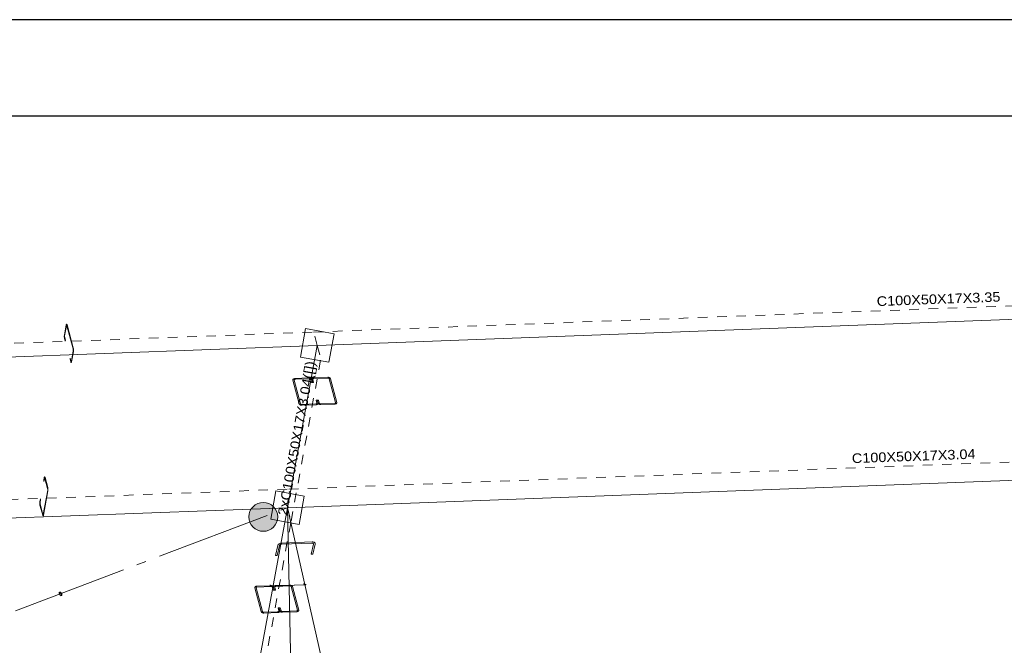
# Model space of a CAD drawing. Header units: millimetres. Extents: x 10 to 1250, y -62 to 528.
# Tile 488 of 656: x 546.74 to 556.98, y 521.41 to 527.91. Entities that reach past the tile are written whole.
import ezdxf
from ezdxf.enums import TextEntityAlignment as Align

# ---------------------------------------------------------------- set-up
doc = ezdxf.new("R2010")
doc.units = ezdxf.units.MM
doc.header["$LTSCALE"] = 0.05
for name, pattern in [('ACAD_ISO04W100', [30.5, 24, -3, 0.5, -3]), ('CYPE_PUNTO', [0.075, 0, -0.075]), ('CYPE_RAYAPUNTO', [0.4125, 0.2025, -0.105, 0, -0.105])]:
    doc.linetypes.add(name, pattern=pattern)
for name, color, linetype, lineweight in [('ARTICULACOES_EM_EXTREMOS', 7, 'Continuous', 9), ('BARRAS_DE_ACO', 7, 'Continuous', 9), ('NOS', 152, 'Continuous', 9), ('REFERENCIA_DAS_BARRAS', 2, 'Continuous', 9)]:
    doc.layers.add(name, color=color, linetype=linetype, lineweight=lineweight)
doc.layers.add('DIAGONAIS', color=7, linetype='Continuous')
doc.layers.add('FOLHA_PADRÃO', color=7, linetype='Continuous')
doc.styles.add('CYPETXT', font='arial.ttf', dxfattribs={"height": 0.2})

# ---------------------------------------------------------------- blocks, each defined once
blk = doc.blocks.new('A1EST. 1500')
at = {"layer": 'FOLHA_PADRÃO', "color": 1, "linetype": 'Continuous'}
blk.add_line((150.008, 59.4), (0, 59.4), dxfattribs=at)
at = {"layer": 'FOLHA_PADRÃO', "color": 6, "linetype": 'Continuous'}
blk.add_lwpolyline([(149, 58.4), (149, 1), (1, 1), (1, 58.4), (149, 58.4)], dxfattribs=at)

msp = doc.modelspace()

# ---------------------------------------------------------------- hatches: boundary and pattern name
at = {"layer": 'ARTICULACOES_EM_EXTREMOS'}
h = msp.add_hatch(color=256, dxfattribs=at)
edge = h.paths.add_edge_path()
edge.add_arc((549.2762, 522.7402), 0.15, 0, 360)

# ---------------------------------------------------------------- linework, layer by layer
msp.add_circle((549.2762, 522.7402), 0.15, dxfattribs=at)
at = {"layer": 'BARRAS_DE_ACO', "linetype": 'CYPE_RAYAPUNTO'}
for p, q in [((549.7999, 524.6613), (562.8074, 525.1496)), ((537.0924, 524.1844), (549.7999, 524.6613)), ((549.5653, 522.6965), (549.8745, 524.3829)), ((549.5411, 523.0285), (562.5485, 523.5168)), ((536.8335, 522.5516), (549.5411, 523.0285)), ((548.8228, 518.6468), (549.5653, 522.6965))]:
    msp.add_line(p, q, dxfattribs=at)
at = {"layer": 'BARRAS_DE_ACO'}
for p, q in [((549.8372, 524.5221), (562.8447, 525.0103)), ((537.1297, 524.0452), (549.8372, 524.5221)), ((549.528, 522.8357), (549.8372, 524.5221)), ((549.528, 522.8357), (562.5355, 523.3239)), ((536.8204, 522.3587), (549.528, 522.8357)), ((548.7855, 518.786), (549.528, 522.8357)), ((549.6083, 518.8118), (549.528, 522.8357)), ((549.9796, 520.8366), (549.528, 522.8357))]:
    msp.add_line(p, q, dxfattribs=at)
at = {"layer": 'BARRAS_DE_ACO', "linetype": 'CYPE_PUNTO'}
for p, q in [((549.8372, 524.5221), (549.7999, 524.6613)), ((549.8372, 524.5221), (549.7999, 524.6613)), ((549.8372, 524.5221), (549.8745, 524.3829)), ((549.528, 522.8357), (549.5411, 523.0285)), ((549.528, 522.8357), (549.5411, 523.0285)), ((549.528, 522.8357), (549.5653, 522.6965)), ((549.528, 522.8357), (549.5653, 522.6965))]:
    msp.add_line(p, q, dxfattribs=at)
at = {"layer": 'BARRAS_DE_ACO', "linetype": 'ACAD_ISO04W100'}
msp.add_line((537.7243, 518.3578), (549.528, 522.8357), dxfattribs=at)
at = {"layer": 'BARRAS_DE_ACO'}
for points in [[(547.299, 524.4677), (547.2993, 524.4697), (547.2995, 524.4721), (547.2996, 524.4746), (547.2995, 524.4772), (547.2994, 524.4798), (547.2991, 524.4823), (547.2987, 524.4846), (547.2983, 524.4866), (547.2337, 524.7278), (547.2332, 524.7294), (547.2326, 524.7306), (547.232, 524.7313), (547.2314, 524.7315), (547.2308, 524.7312), (547.2303, 524.7304), (547.2298, 524.7292), (547.2294, 524.7275), (547.2102, 524.6225), (547.2099, 524.6205), (547.2097, 524.6181), (547.2096, 524.6156), (547.2097, 524.613), (547.2098, 524.6104), (547.2101, 524.6079), (547.2104, 524.6056), (547.2109, 524.6036), (547.2186, 524.5749), (547.2168, 524.5653), (547.2091, 524.594), (547.2082, 524.598), (547.2075, 524.6026), (547.207, 524.6076), (547.2066, 524.6128), (547.2066, 524.618), (547.2067, 524.6231), (547.2071, 524.6277), (547.2077, 524.6318), (547.2269, 524.7368), (547.2277, 524.7402), (547.2286, 524.7427), (547.2297, 524.7443), (547.2309, 524.7449), (547.2321, 524.7445), (547.2333, 524.743), (547.2344, 524.7406), (547.2354, 524.7374), (547.3001, 524.4962), (547.301, 524.4922), (547.3017, 524.4876), (547.3022, 524.4826), (547.3026, 524.4774), (547.3026, 524.4722), (547.3025, 524.4671), (547.3021, 524.4625), (547.3015, 524.4584), (547.2823, 524.3534), (547.2815, 524.35), (547.2805, 524.3475), (547.2795, 524.3459), (547.2783, 524.3453), (547.2771, 524.3457), (547.2759, 524.3472), (547.2748, 524.3496), (547.2738, 524.3528), (547.2661, 524.3815), (547.2678, 524.3911), (547.2755, 524.3624), (547.276, 524.3608), (547.2766, 524.3596), (547.2772, 524.3589), (547.2778, 524.3587), (547.2784, 524.359), (547.2789, 524.3598), (547.2794, 524.361), (547.2798, 524.3627), (547.299, 524.4677)], [(549.6767, 523.9084), (549.6743, 523.9085), (549.672, 523.9089), (549.6697, 523.9096), (549.6677, 523.9106), (549.6658, 523.9118), (549.6644, 523.9133), (549.6633, 523.9148), (549.6626, 523.9165), (549.5971, 524.161), (549.5968, 524.1627), (549.5971, 524.1643), (549.5978, 524.1658), (549.5989, 524.1672), (549.6004, 524.1683), (549.6023, 524.1691), (549.6044, 524.1697), (549.6066, 524.17), (549.754, 524.1755), (549.7563, 524.1754), (549.7587, 524.175), (549.7609, 524.1743), (549.763, 524.1733), (549.7648, 524.1721), (549.7663, 524.1707), (549.7674, 524.1691), (549.7681, 524.1675), (549.7762, 524.1371), (549.7881, 524.1375), (549.7799, 524.1679), (549.7786, 524.1712), (549.7764, 524.1743), (549.7734, 524.1772), (549.7698, 524.1796), (549.7656, 524.1816), (549.7611, 524.183), (549.7564, 524.1838), (549.7517, 524.184), (549.6044, 524.1784), (549.5998, 524.1779), (549.5956, 524.1768), (549.592, 524.1751), (549.5889, 524.1728), (549.5867, 524.1702), (549.5853, 524.1671), (549.5848, 524.1639), (549.5852, 524.1606), (549.6508, 523.916), (549.6521, 523.9127), (549.6543, 523.9096), (549.6573, 523.9068), (549.6609, 523.9043), (549.665, 523.9023), (549.6696, 523.9009), (549.6743, 523.9001), (549.679, 523.9), (549.8263, 523.9055), (549.8309, 523.906), (549.835, 523.9071), (549.8387, 523.9089), (549.8417, 523.9111), (549.844, 523.9138), (549.8454, 523.9168), (549.8459, 523.92), (549.8455, 523.9233), (549.8373, 523.9537), (549.8255, 523.9533), (549.8336, 523.9229), (549.8339, 523.9212), (549.8336, 523.9196), (549.8329, 523.9181), (549.8318, 523.9168), (549.8303, 523.9156), (549.8284, 523.9148), (549.8263, 523.9142), (549.8241, 523.914), (549.6767, 523.9084)], [(549.8714, 523.9158), (549.8691, 523.9158), (549.8667, 523.9162), (549.8645, 523.9169), (549.8624, 523.9179), (549.8606, 523.9191), (549.8591, 523.9206), (549.858, 523.9221), (549.8573, 523.9238), (549.8492, 523.9542), (549.8373, 523.9537), (549.8455, 523.9233), (549.8468, 523.92), (549.849, 523.9169), (549.852, 523.9141), (549.8556, 523.9116), (549.8598, 523.9096), (549.8643, 523.9082), (549.869, 523.9074), (549.8737, 523.9073), (550.0211, 523.9128), (550.0256, 523.9133), (550.0298, 523.9144), (550.0334, 523.9162), (550.0365, 523.9184), (550.0387, 523.9211), (550.0401, 523.9241), (550.0406, 523.9273), (550.0402, 523.9306), (549.9747, 524.1752), (549.9733, 524.1785), (549.9711, 524.1816), (549.9681, 524.1845), (549.9645, 524.1869), (549.9604, 524.1889), (549.9558, 524.1903), (549.9511, 524.1911), (549.9464, 524.1913), (549.7991, 524.1857), (549.7945, 524.1852), (549.7904, 524.1841), (549.7867, 524.1824), (549.7837, 524.1801), (549.7814, 524.1775), (549.78, 524.1745), (549.7795, 524.1712), (549.7799, 524.1679), (549.7881, 524.1375), (549.7999, 524.1379), (549.7918, 524.1684), (549.7916, 524.17), (549.7918, 524.1716), (549.7925, 524.1731), (549.7936, 524.1745), (549.7951, 524.1756), (549.797, 524.1764), (549.7991, 524.177), (549.8013, 524.1773), (549.9487, 524.1828), (549.9511, 524.1827), (549.9534, 524.1823), (549.9557, 524.1816), (549.9577, 524.1806), (549.9596, 524.1794), (549.961, 524.178), (549.9621, 524.1764), (549.9628, 524.1748), (550.0284, 523.9302), (550.0286, 523.9285), (550.0283, 523.9269), (550.0276, 523.9254), (550.0265, 523.9241), (550.025, 523.923), (550.0231, 523.9221), (550.0211, 523.9215), (550.0188, 523.9213), (549.8714, 523.9158)], [(546.9836, 522.766), (546.984, 522.7645), (546.9846, 522.7634), (546.9851, 522.7627), (546.9856, 522.7625), (546.9862, 522.7628), (546.9867, 522.7635), (546.9871, 522.7647), (546.9874, 522.7662), (547.0336, 523.0181), (547.0339, 523.02), (547.0341, 523.0221), (547.0341, 523.0244), (547.0341, 523.0268), (547.0339, 523.0292), (547.0337, 523.0314), (547.0334, 523.0335), (547.033, 523.0353), (547.0047, 523.1407), (547.0043, 523.1422), (547.0037, 523.1433), (547.0032, 523.1439), (547.0027, 523.1441), (547.0021, 523.1439), (547.0016, 523.1431), (547.0012, 523.142), (547.0009, 523.1404), (546.9951, 523.1091), (546.9928, 523.1176), (546.9986, 523.1489), (546.9993, 523.152), (547.0002, 523.1543), (547.0011, 523.1557), (547.0022, 523.1563), (547.0033, 523.1559), (547.0043, 523.1546), (547.0054, 523.1524), (547.0063, 523.1494), (547.0346, 523.044), (547.0354, 523.0404), (547.0361, 523.0362), (547.0365, 523.0317), (547.0368, 523.027), (547.0369, 523.0222), (547.0368, 523.0176), (547.0364, 523.0134), (547.0359, 523.0097), (546.9897, 522.7577), (546.989, 522.7547), (546.9881, 522.7524), (546.9872, 522.7509), (546.9861, 522.7504), (546.985, 522.7508), (546.9839, 522.7521), (546.9829, 522.7543), (546.982, 522.7572), (546.9537, 522.8626), (546.9529, 522.8662), (546.9522, 522.8704), (546.9518, 522.8749), (546.9515, 522.8797), (546.9514, 522.8844), (546.9515, 522.889), (546.9519, 522.8932), (546.9524, 522.897), (546.9581, 522.9283), (546.9604, 522.9198), (546.9547, 522.8885), (546.9544, 522.8866), (546.9542, 522.8845), (546.9542, 522.8822), (546.9542, 522.8799), (546.9543, 522.8775), (546.9546, 522.8752), (546.9549, 522.8731), (546.9553, 522.8713), (546.9836, 522.766)], [(549.7976, 522.4559), (549.7978, 522.4583), (549.7973, 522.4606), (549.7961, 522.4626), (549.7942, 522.4644), (549.7918, 522.4658), (549.7888, 522.4668), (549.7855, 522.4674), (549.7819, 522.4675), (549.4666, 522.4557), (549.463, 522.4553), (549.4593, 522.4545), (549.4559, 522.4532), (549.4527, 522.4516), (549.45, 522.4496), (549.4478, 522.4475), (549.4462, 522.4451), (549.4453, 522.4427), (549.4211, 522.3384), (549.4025, 522.3377), (549.4267, 522.442), (549.4285, 522.4468), (549.4317, 522.4515), (549.4361, 522.4559), (549.4416, 522.4598), (549.4479, 522.463), (549.4549, 522.4655), (549.4621, 522.4672), (549.4695, 522.4679), (549.7848, 522.4798), (549.7919, 522.4796), (549.7985, 522.4784), (549.8044, 522.4764), (549.8093, 522.4736), (549.8131, 522.47), (549.8155, 522.4659), (549.8166, 522.4614), (549.8162, 522.4566), (549.792, 522.3523), (549.7734, 522.3516), (549.7976, 522.4559)], [(549.2808, 521.7494), (549.2785, 521.7494), (549.2761, 521.7498), (549.2739, 521.7505), (549.2718, 521.7515), (549.27, 521.7528), (549.2685, 521.7542), (549.2674, 521.7557), (549.2667, 521.7574), (549.2012, 522.002), (549.201, 522.0036), (549.2012, 522.0052), (549.2019, 522.0067), (549.203, 522.0081), (549.2045, 522.0092), (549.2064, 522.0101), (549.2085, 522.0106), (549.2107, 522.0109), (549.3581, 522.0164), (549.3605, 522.0163), (549.3628, 522.0159), (549.3651, 522.0152), (549.3671, 522.0142), (549.369, 522.013), (549.3704, 522.0116), (549.3715, 522.01), (549.3722, 522.0084), (549.3804, 521.978), (549.3922, 521.9784), (549.384, 522.0088), (549.3827, 522.0121), (549.3805, 522.0152), (549.3775, 522.0181), (549.3739, 522.0205), (549.3698, 522.0225), (549.3652, 522.0239), (549.3605, 522.0247), (549.3558, 522.0249), (549.2085, 522.0193), (549.2039, 522.0188), (549.1998, 522.0177), (549.1961, 522.016), (549.1931, 522.0138), (549.1908, 522.0111), (549.1894, 522.0081), (549.1889, 522.0048), (549.1893, 522.0015), (549.2549, 521.7569), (549.2562, 521.7537), (549.2584, 521.7505), (549.2614, 521.7477), (549.265, 521.7452), (549.2692, 521.7433), (549.2737, 521.7419), (549.2784, 521.7411), (549.2831, 521.7409), (549.4304, 521.7464), (549.435, 521.7469), (549.4392, 521.7481), (549.4428, 521.7498), (549.4459, 521.752), (549.4481, 521.7547), (549.4495, 521.7577), (549.45, 521.7609), (549.4496, 521.7643), (549.4414, 521.7947), (549.4296, 521.7942), (549.4378, 521.7638), (549.438, 521.7621), (549.4377, 521.7605), (549.437, 521.759), (549.4359, 521.7577), (549.4344, 521.7566), (549.4325, 521.7557), (549.4304, 521.7551), (549.4282, 521.7549), (549.2808, 521.7494)], [(549.7145, 522.0376), (549.7151, 522.0373), (549.7148, 522.0369), (549.7136, 522.0366), (549.7115, 522.0362), (549.7087, 522.0359), (549.7051, 522.0356), (549.7011, 522.0353), (549.6966, 522.0351), (549.4006, 522.024), (549.396, 522.0238), (549.3913, 522.0238), (549.3867, 522.0238), (549.3825, 522.0239), (549.3788, 522.024), (549.3757, 522.0242), (549.3733, 522.0245), (549.3718, 522.0248), (549.3518, 522.0309), (549.344, 522.0306), (549.364, 522.0245), (549.366, 522.0241), (549.3692, 522.0237), (549.3733, 522.0234), (549.3783, 522.0233), (549.3839, 522.0232), (549.39, 522.0232), (549.3962, 522.0232), (549.4024, 522.0234), (549.6984, 522.0345), (549.7044, 522.0348), (549.7098, 522.0352), (549.7145, 522.0356), (549.7183, 522.036), (549.7211, 522.0365), (549.7227, 522.037), (549.7231, 522.0375), (549.7223, 522.0379), (549.7023, 522.044), (549.6945, 522.0437), (549.7145, 522.0376)], [(549.4755, 521.7567), (549.4732, 521.7568), (549.4708, 521.7572), (549.4686, 521.7579), (549.4665, 521.7588), (549.4647, 521.7601), (549.4632, 521.7615), (549.4621, 521.7631), (549.4614, 521.7647), (549.4533, 521.7951), (549.4414, 521.7947), (549.4496, 521.7643), (549.4509, 521.761), (549.4531, 521.7578), (549.4561, 521.755), (549.4597, 521.7525), (549.4639, 521.7506), (549.4684, 521.7492), (549.4731, 521.7484), (549.4778, 521.7482), (549.6252, 521.7537), (549.6297, 521.7542), (549.6339, 521.7554), (549.6376, 521.7571), (549.6406, 521.7593), (549.6428, 521.762), (549.6442, 521.765), (549.6447, 521.7682), (549.6443, 521.7716), (549.5788, 522.0161), (549.5774, 522.0194), (549.5752, 522.0226), (549.5723, 522.0254), (549.5686, 522.0279), (549.5645, 522.0298), (549.56, 522.0312), (549.5553, 522.032), (549.5506, 522.0322), (549.4032, 522.0267), (549.3987, 522.0262), (549.3945, 522.025), (549.3908, 522.0233), (549.3878, 522.0211), (549.3855, 522.0184), (549.3841, 522.0154), (549.3836, 522.0122), (549.384, 522.0088), (549.3922, 521.9784), (549.404, 521.9789), (549.3959, 522.0093), (549.3957, 522.0109), (549.3959, 522.0126), (549.3966, 522.0141), (549.3978, 522.0154), (549.3993, 522.0165), (549.4011, 522.0174), (549.4032, 522.0179), (549.4055, 522.0182), (549.5528, 522.0237), (549.5552, 522.0236), (549.5575, 522.0232), (549.5598, 522.0225), (549.5619, 522.0216), (549.5637, 522.0203), (549.5652, 522.0189), (549.5663, 522.0173), (549.5669, 522.0157), (549.6325, 521.7711), (549.6327, 521.7695), (549.6324, 521.7678), (549.6317, 521.7663), (549.6306, 521.765), (549.6291, 521.7639), (549.6273, 521.763), (549.6252, 521.7625), (549.6229, 521.7622), (549.4755, 521.7567)]]:
    msp.add_lwpolyline(points, close=True, dxfattribs=at)
at = {"layer": 'DIAGONAIS'}
msp.add_lwpolyline([(547.1566, 521.9528), (547.1572, 521.9553), (547.1582, 521.9572), (547.1595, 521.9585), (547.1611, 521.9591), (547.163, 521.9589), (547.165, 521.958), (547.1672, 521.9564), (547.1693, 521.9542), (547.1713, 521.9515), (547.1732, 521.9483), (547.1749, 521.9448), (547.1763, 521.9412), (547.1773, 521.9374), (547.1779, 521.9338), (547.1781, 521.9305), (547.178, 521.9275), (547.1774, 521.925), (547.1764, 521.923), (547.175, 521.9218), (547.1734, 521.9212), (547.1715, 521.9214), (547.1695, 521.9222), (547.1674, 521.9238), (547.1653, 521.926), (547.1632, 521.9288), (547.1613, 521.9319), (547.1597, 521.9354), (547.1583, 521.9391), (547.1573, 521.9428), (547.1566, 521.9464), (547.1564, 521.9498), (547.1566, 521.9528)], close=True, dxfattribs=at)
at = {"layer": 'NOS'}
for points in [[(549.6626, 524.4016), (549.9577, 524.3475), (550.0118, 524.6426), (549.7168, 524.6967), (549.6626, 524.4016)], [(549.3534, 522.7152), (549.6485, 522.6611), (549.7026, 522.9562), (549.4075, 523.0103), (549.3534, 522.7152)]]:
    msp.add_lwpolyline(points, close=True, dxfattribs=at)

# ---------------------------------------------------------------- block references
msp.add_blockref('A1EST. 1500', (479.5318, 468.508))

# ---------------------------------------------------------------- texts
at = {"layer": 'REFERENCIA_DAS_BARRAS', "style": 'CYPETXT'}
for s, rotation, width, p, p2 in [('C100X50X17X3.35', 2.10972, 1.075925, (555.6587, 524.9313), (556.9449, 524.9787)), ('2xC100X50X17X3.04([])', 79.60974, 1.074688, (549.524, 522.7483), (549.8175, 524.3491)), ('C100X50X17X3.04', 2.10972, 1.075925, (555.3999, 523.2985), (556.686, 523.3459))]:
    msp.add_text(s, height=0.1, rotation=rotation, dxfattribs=dict(at, width=width)).set_placement(p, p2, align=Align.FIT)

doc.saveas('drawing.dxf')
